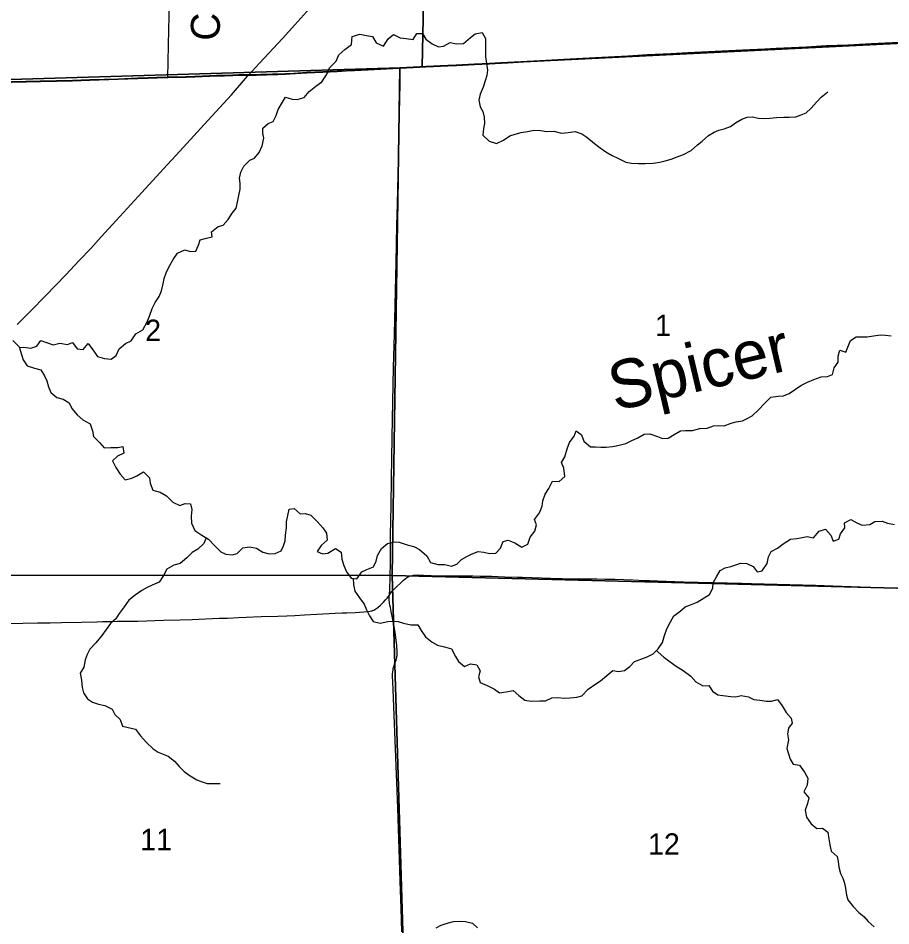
# Model space of a CAD drawing. Extents: x 0 to 34, y 0 to 22.
# Drawn here: x 5.839 to 6.694, y 16.916 to 17.804 of the extents above; entities that cross this region are included whole.
import ezdxf

# ---------------------------------------------------------------- set-up
doc = ezdxf.new("R2010")
doc.units = 0
for name, color, linetype in [('GM_X_Corporation', 7, 'Continuous'), ('GM_X_County_Road', 7, 'Continuous'), ('GM_X_County_Road_Text', 7, 'Continuous'), ('GM_X_Minor_River', 7, 'Continuous'), ('GM_X_Minor_River_Text', 7, 'Continuous'), ('GM_X_Section_Text', 7, 'Continuous'), ('GM_X_State_Route', 7, 'Continuous'), ('GM_X_Township_Road', 7, 'Continuous')]:
    doc.layers.add(name, color=color, linetype=linetype)

msp = doc.modelspace()

# ---------------------------------------------------------------- linework, layer by layer
at = {"layer": 'GM_X_Corporation'}
for points in [[(6.24542, 18.26006), (6.74808, 18.28309), (6.73948, 17.78158), (6.23511, 17.75666)], [(5.74338, 18.24402), (6.24542, 18.26006), (6.23511, 17.75666), (6.21312, 17.75585), (5.73364, 17.74138), (5.73061, 17.74103), (5.74922, 17.99349)], [(6.23511, 17.75666), (6.73948, 17.78158), (6.72649, 17.24581), (6.2055, 17.25889), (6.21312, 17.75585)], [(5.73364, 17.74138), (6.21312, 17.75585), (6.2055, 17.25889), (5.73597, 17.25914)], [(5.73597, 17.25914), (6.2055, 17.25889), (6.22077, 16.758), (5.7408, 16.75434)], [(6.2055, 17.25889), (6.72649, 17.24581), (6.72666, 17.24277), (6.73512, 16.74381), (6.22077, 16.758)]]:
    msp.add_lwpolyline(points, close=True, dxfattribs=at)
for points in [[(6.7228, 17.78148), (6.67467, 17.77924), (6.65169, 17.77815), (6.63058, 17.77721), (6.61134, 17.7762), (6.58154, 17.77469), (6.57037, 17.77409), (6.54863, 17.77305), (6.49523, 17.77052), (6.47847, 17.76966), (6.4555, 17.76841), (6.43626, 17.76738), (6.40461, 17.76552), (6.37357, 17.76387), (6.34439, 17.76246), (6.31864, 17.76098), (6.31213, 17.76061), (6.30095, 17.76008), (6.28606, 17.75937), (6.26836, 17.7585), (6.25998, 17.75814), (6.23888, 17.75704), (6.21341, 17.75576), (6.20603, 17.75539), (6.18803, 17.75437), (6.18213, 17.75407), (6.16848, 17.75339), (6.16042, 17.75299), (6.15175, 17.75259), (6.13778, 17.75193), (6.12197, 17.75109), (6.10523, 17.75006), (6.10119, 17.7499), (6.09715, 17.74976), (6.09374, 17.74972), (6.08846, 17.74955), (6.08258, 17.7494), (6.07701, 17.74914), (6.07244, 17.74903), (6.0688, 17.74897), (6.06571, 17.74905), (6.06487, 17.74904), (6.06169, 17.74901), (6.05549, 17.74887), (6.0496, 17.74868), (6.04153, 17.74834), (6.03657, 17.74822), (6.03378, 17.7482), (6.02696, 17.74792), (6.01237, 17.74739), (6.00378, 17.7471), (5.99552, 17.74682), (5.98587, 17.74666), (5.97531, 17.74627), (5.96646, 17.74592), (5.95652, 17.74564), (5.93726, 17.74487), (5.90962, 17.74397), (5.89253, 17.74349), (5.86115, 17.74271), (5.81858, 17.74172)], [(5.81858, 17.74172), (5.86115, 17.74271), (5.89253, 17.74349), (5.90962, 17.74397), (5.93726, 17.74487), (5.95652, 17.74564), (5.96646, 17.74592), (5.97531, 17.74627), (5.98587, 17.74666), (5.99552, 17.74682), (6.00378, 17.7471), (6.01237, 17.74739), (6.02696, 17.74792), (6.03378, 17.7482), (6.03657, 17.74822), (6.04153, 17.74834), (6.0496, 17.74868), (6.05549, 17.74887), (6.06169, 17.74901), (6.06487, 17.74904), (6.06571, 17.74905), (6.0688, 17.74897), (6.07244, 17.74903), (6.07701, 17.74914), (6.08258, 17.7494), (6.08846, 17.74955), (6.09374, 17.74972), (6.09715, 17.74976), (6.10119, 17.7499), (6.10523, 17.75006), (6.12197, 17.75109), (6.13778, 17.75193), (6.15175, 17.75259), (6.16042, 17.75299), (6.16848, 17.75339), (6.18213, 17.75407), (6.18803, 17.75437), (6.20603, 17.75539), (6.21341, 17.75576), (6.23888, 17.75704), (6.25998, 17.75814), (6.26836, 17.7585), (6.28606, 17.75937), (6.30095, 17.76008), (6.31213, 17.76061), (6.31864, 17.76098), (6.34439, 17.76246), (6.37357, 17.76387), (6.40461, 17.76552), (6.43626, 17.76738), (6.4555, 17.76841), (6.47847, 17.76966), (6.49523, 17.77052), (6.54863, 17.77305), (6.57037, 17.77409), (6.58154, 17.77469), (6.61134, 17.7762), (6.63058, 17.77721), (6.65169, 17.77815), (6.67467, 17.77924), (6.7228, 17.78148)]]:
    msp.add_lwpolyline(points, dxfattribs=at)
at = {"layer": 'GM_X_County_Road'}
for points in [[(5.98599, 17.74638), (5.98713, 17.79325), (5.98759, 17.81811), (5.98789, 17.83675), (5.98869, 17.87653), (5.98908, 17.90543), (5.9894, 17.92096), (5.98961, 17.93743), (5.99038, 17.97689), (5.99121, 18.02785), (5.99204, 18.0726), (5.99287, 18.13102), (5.99341, 18.15432), (5.99429, 18.1944), (5.99447, 18.2056), (5.99483, 18.21833), (5.99506, 18.2323), (5.99514, 18.24443), (5.9952, 18.24792)], [(6.21353, 17.75549), (6.23899, 17.75677), (6.26009, 17.75786), (6.26847, 17.75823), (6.28617, 17.75909), (6.30106, 17.7598), (6.31224, 17.76033), (6.31875, 17.76071), (6.3445, 17.76219), (6.37368, 17.76359), (6.40472, 17.76524), (6.43637, 17.76711), (6.45561, 17.76814), (6.47858, 17.76938), (6.49534, 17.77025), (6.54874, 17.77278), (6.57048, 17.77382), (6.58165, 17.77442), (6.61145, 17.77592), (6.63069, 17.77694), (6.65181, 17.77788), (6.67478, 17.77897), (6.72291, 17.7812), (6.74038, 17.78184)], [(6.06498, 17.74877), (6.06582, 17.74878), (6.06891, 17.74869), (6.07255, 17.74875), (6.07712, 17.74887), (6.08269, 17.74912), (6.08857, 17.74928), (6.09385, 17.74945), (6.09726, 17.74948), (6.10131, 17.74963), (6.10534, 17.74978), (6.12208, 17.75082), (6.13789, 17.75166), (6.15186, 17.75232), (6.16053, 17.75272), (6.16859, 17.75311), (6.18225, 17.75379), (6.18814, 17.75409), (6.20614, 17.75511), (6.21353, 17.75549)], [(5.98599, 17.74638), (5.99563, 17.74654), (6.00389, 17.74682), (6.01248, 17.74711), (6.02707, 17.74764), (6.03389, 17.74793), (6.03668, 17.74794), (6.04164, 17.74807), (6.04971, 17.74841), (6.0556, 17.7486), (6.0618, 17.74873), (6.06498, 17.74877)], [(5.81869, 17.74144), (5.86126, 17.74243), (5.89264, 17.74322), (5.90973, 17.74369), (5.93738, 17.74459), (5.95663, 17.74537), (5.96657, 17.74564), (5.97542, 17.74599), (5.98599, 17.74638)]]:
    msp.add_lwpolyline(points, dxfattribs=at)
at = {"layer": 'GM_X_Minor_River'}
for points in [[(5.84056, 17.48212), (5.84496, 17.48239), (5.85195, 17.48122), (5.85764, 17.48346), (5.86164, 17.48875), (5.86731, 17.48701), (5.87372, 17.48451), (5.88036, 17.48637), (5.88773, 17.485), (5.89265, 17.48706), (5.89735, 17.48058), (5.90302, 17.47998), (5.90816, 17.48583), (5.91248, 17.47974), (5.91717, 17.47327), (5.92396, 17.47133), (5.93039, 17.47054), (5.93533, 17.47411), (5.93821, 17.48073), (5.94467, 17.48601), (5.94998, 17.48863), (5.95456, 17.49524), (5.96158, 17.49938), (5.96579, 17.50713), (5.9679, 17.51281), (5.97078, 17.52018), (5.97366, 17.52605), (5.97766, 17.5319), (5.97996, 17.53739), (5.98152, 17.54421), (5.98249, 17.54951), (5.98461, 17.55613), (5.98825, 17.56294), (5.9913, 17.56804), (5.9955, 17.57447), (6.00271, 17.57765), (6.00781, 17.57611), (6.01329, 17.57645), (6.01617, 17.58213), (6.01771, 17.58743), (6.02245, 17.58873), (6.02927, 17.5904), (6.02873, 17.59533), (6.03538, 17.6006), (6.0403, 17.6019), (6.04507, 17.60718), (6.04907, 17.61342), (6.05289, 17.61852), (6.05463, 17.6259), (6.05561, 17.63083), (6.05697, 17.63708), (6.05681, 17.64277), (6.05627, 17.64789), (6.05744, 17.65357), (6.06031, 17.65943), (6.06621, 17.66547), (6.07095, 17.66734), (6.07553, 17.67281), (6.07821, 17.67943), (6.07996, 17.68682), (6.07885, 17.69194), (6.07888, 17.69668), (6.08439, 17.70139), (6.08913, 17.70326), (6.0922, 17.70931), (6.09393, 17.71518), (6.09814, 17.72217), (6.10119, 17.72709), (6.1078, 17.72515), (6.11272, 17.72494), (6.11935, 17.72661), (6.12449, 17.73264), (6.13095, 17.73773), (6.13665, 17.74206), (6.14123, 17.74905), (6.14411, 17.75567), (6.15077, 17.76227), (6.15327, 17.7687), (6.15916, 17.77379), (6.16581, 17.77868), (6.16642, 17.78645), (6.17381, 17.78868), (6.18062, 17.78751), (6.18647, 17.78634), (6.19003, 17.78025), (6.19701, 17.77718), (6.20178, 17.78417), (6.20692, 17.78831), (6.21333, 17.78505), (6.21938, 17.78445), (6.22618, 17.78365), (6.22962, 17.78932), (6.2353, 17.78948), (6.23867, 17.78377), (6.24489, 17.77937), (6.25092, 17.7765), (6.25584, 17.77704), (6.2623, 17.7806), (6.26872, 17.77943), (6.27553, 17.77977), (6.28219, 17.78561)], [(6.28219, 17.78561), (6.28694, 17.789), (6.29357, 17.79029), (6.29694, 17.78439), (6.29709, 17.77756), (6.29686, 17.7715), (6.29702, 17.76657), (6.29812, 17.75992), (6.29884, 17.75347), (6.29824, 17.74817), (6.29651, 17.74325), (6.29458, 17.73681), (6.2917, 17.73), (6.29053, 17.72432), (6.29182, 17.71768), (6.29444, 17.71292), (6.29573, 17.70741), (6.29588, 17.70135), (6.29491, 17.69642), (6.2943, 17.68998), (6.3007, 17.68406), (6.30769, 17.68175), (6.3147, 17.68493), (6.32097, 17.68926), (6.32609, 17.69094), (6.33177, 17.69242), (6.33802, 17.69353), (6.34465, 17.69463), (6.35108, 17.69459), (6.35675, 17.69342), (6.36394, 17.69376), (6.37131, 17.69182), (6.37793, 17.69235), (6.38475, 17.69345), (6.39136, 17.69133), (6.39625, 17.68808), (6.4036, 17.68178), (6.40925, 17.67739), (6.41471, 17.67356), (6.42112, 17.67012), (6.4264, 17.66724), (6.43432, 17.66359), (6.43999, 17.66243), (6.4468, 17.6622), (6.45323, 17.66216), (6.46118, 17.6625), (6.46762, 17.66341), (6.47273, 17.6649), (6.47879, 17.66638), (6.48467, 17.66862), (6.49074, 17.67086), (6.49833, 17.6748), (6.50441, 17.68046), (6.50917, 17.68403), (6.51544, 17.68969), (6.52075, 17.69269), (6.5255, 17.69494), (6.5308, 17.69623), (6.53687, 17.69848), (6.54181, 17.70186), (6.54807, 17.70543), (6.55319, 17.70749), (6.55811, 17.70784), (6.56416, 17.70667), (6.56926, 17.70626), (6.57532, 17.70641), (6.58175, 17.70733), (6.58913, 17.70766), (6.59443, 17.70744), (6.60086, 17.70779), (6.60598, 17.70984), (6.61091, 17.7119), (6.61567, 17.71643), (6.621, 17.72227), (6.62576, 17.72699), (6.63203, 17.73226)], [(6.35234, 17.32672), (6.35313, 17.33183), (6.35525, 17.33846), (6.35907, 17.34413), (6.36251, 17.35131), (6.36913, 17.35071), (6.37464, 17.3558), (6.37356, 17.36396), (6.37151, 17.36928), (6.37457, 17.37495), (6.37707, 17.38271), (6.37938, 17.38895), (6.38395, 17.39518), (6.38568, 17.4003), (6.39096, 17.39666), (6.39319, 17.3902), (6.39978, 17.38467), (6.4047, 17.38464), (6.41, 17.38442), (6.4151, 17.38439), (6.42135, 17.38512), (6.42646, 17.38622), (6.43423, 17.38808), (6.43954, 17.3907), (6.44599, 17.3937), (6.45225, 17.39727), (6.45793, 17.39743), (6.46548, 17.39473), (6.47039, 17.39299), (6.47588, 17.39334), (6.48157, 17.39691), (6.48784, 17.40048), (6.49276, 17.40064), (6.49957, 17.4008), (6.50677, 17.40284), (6.51396, 17.40318), (6.52021, 17.40542), (6.52532, 17.40577), (6.53062, 17.40536), (6.53744, 17.40779), (6.54237, 17.40928), (6.54843, 17.41019), (6.55317, 17.41244), (6.55791, 17.41526), (6.56419, 17.42091), (6.57028, 17.42714), (6.57618, 17.43355), (6.58337, 17.43427), (6.58867, 17.43481), (6.59436, 17.43705), (6.60063, 17.44138), (6.60557, 17.44495), (6.61221, 17.44795), (6.61847, 17.45057), (6.62548, 17.45337), (6.63191, 17.45353), (6.63666, 17.45559), (6.6384, 17.46221), (6.64221, 17.4675), (6.64225, 17.47357), (6.64379, 17.47925), (6.64984, 17.47751), (6.65157, 17.48243), (6.65444, 17.48886), (6.65976, 17.49243), (6.66525, 17.49259), (6.67073, 17.49237), (6.67679, 17.49347), (6.6838, 17.49457), (6.68871, 17.49417), (6.69401, 17.49357)], [(5.83421, 17.48871), (5.84042, 17.48261), (5.84265, 17.47501), (5.84451, 17.46988), (5.84845, 17.46417), (5.85543, 17.46167), (5.86167, 17.4603), (5.86522, 17.45422), (5.86766, 17.44927), (5.86932, 17.44338), (5.87137, 17.43806), (5.87721, 17.43291), (5.88363, 17.43136), (5.88947, 17.42772), (5.8919, 17.4224), (5.89716, 17.41611), (5.90281, 17.41134), (5.90997, 17.40732), (5.9122, 17.40048), (5.91312, 17.39498), (5.91895, 17.38906), (5.92383, 17.38373), (5.93027, 17.38407), (5.93708, 17.38422)], [(5.93708, 17.38422), (5.942, 17.38514), (5.94291, 17.37869), (5.93665, 17.37569), (5.93171, 17.37098), (5.93526, 17.36451), (5.9392, 17.35804), (5.94408, 17.35233), (5.95071, 17.35418), (5.95564, 17.35643), (5.96229, 17.36038), (5.96812, 17.35447), (5.96866, 17.34915), (5.97145, 17.3425), (5.97844, 17.34038), (5.98485, 17.33674), (5.99087, 17.33064), (5.99766, 17.32719), (6.00297, 17.32943), (6.00807, 17.32902), (6.00956, 17.32352), (6.00895, 17.31688), (6.0091, 17.30987), (6.01246, 17.30283), (6.01925, 17.29824), (6.02584, 17.29422), (6.03167, 17.28831), (6.03788, 17.28183), (6.04278, 17.27953), (6.04883, 17.27892), (6.05376, 17.28041), (6.05947, 17.28588), (6.0659, 17.28679), (6.07289, 17.28543), (6.07912, 17.28179), (6.08535, 17.27986), (6.09121, 17.2802), (6.09709, 17.28283), (6.09939, 17.28774), (6.10093, 17.29266), (6.10134, 17.29816), (6.10214, 17.30555), (6.10218, 17.31143), (6.10335, 17.31768), (6.10471, 17.32374), (6.10982, 17.32447), (6.11546, 17.31913), (6.12038, 17.31948), (6.12605, 17.31793), (6.13244, 17.31126), (6.1377, 17.30535), (6.14146, 17.30021), (6.14199, 17.29338), (6.13609, 17.28811), (6.13209, 17.28244), (6.13737, 17.28014), (6.14248, 17.28068), (6.15026, 17.28537), (6.15554, 17.28155), (6.15644, 17.27491), (6.1583, 17.26864), (6.16091, 17.26237), (6.16541, 17.25609), (6.17109, 17.25568), (6.17605, 17.26247), (6.18098, 17.26453), (6.18742, 17.26715), (6.1901, 17.27282), (6.19127, 17.27832), (6.19509, 17.28512), (6.20099, 17.29021), (6.20762, 17.29169), (6.21253, 17.29147), (6.22027, 17.28877), (6.2267, 17.28722), (6.23254, 17.28434), (6.2397, 17.27805), (6.24325, 17.27139), (6.25024, 17.26945), (6.25705, 17.26942), (6.26385, 17.26786), (6.26878, 17.26992), (6.27353, 17.27444), (6.27866, 17.27745), (6.28378, 17.28008), (6.28966, 17.28213), (6.29533, 17.28172), (6.30081, 17.28036), (6.30705, 17.28051), (6.31162, 17.28561), (6.31431, 17.29204), (6.31904, 17.29334), (6.32584, 17.29084), (6.33262, 17.28663), (6.33851, 17.28944), (6.34082, 17.29625), (6.3452, 17.30211), (6.34694, 17.30855), (6.34489, 17.31349), (6.34984, 17.3201), (6.35234, 17.32672)], [(6.16756, 17.25593), (6.16765, 17.25001), (6.16912, 17.24336), (6.17363, 17.23689), (6.17832, 17.2306), (6.18056, 17.22509), (6.18336, 17.2192), (6.18692, 17.21368), (6.19391, 17.21212), (6.2013, 17.2136), (6.20641, 17.21414), (6.21151, 17.21373), (6.21661, 17.21219), (6.22398, 17.21063), (6.23079, 17.2104), (6.23397, 17.20507), (6.23829, 17.1986), (6.24488, 17.19345), (6.24997, 17.19057), (6.25677, 17.18902), (6.26376, 17.18689), (6.26769, 17.17947), (6.2705, 17.17472), (6.27633, 17.16976), (6.2824, 17.17219), (6.28845, 17.17139), (6.29163, 17.16531), (6.29008, 17.15944), (6.29175, 17.15412), (6.29855, 17.15124), (6.30571, 17.1474), (6.31061, 17.14396), (6.31724, 17.14488), (6.32405, 17.14635), (6.32951, 17.14139), (6.33554, 17.13681), (6.34159, 17.13583), (6.3501, 17.13597), (6.35577, 17.13594), (6.36185, 17.13894), (6.36771, 17.13928), (6.37395, 17.13868), (6.37963, 17.13903), (6.38625, 17.13975), (6.39137, 17.14086), (6.39746, 17.14765), (6.40487, 17.15273), (6.40961, 17.15555), (6.4157, 17.16082), (6.42178, 17.16591), (6.42707, 17.16474), (6.43313, 17.16584), (6.43826, 17.16961), (6.44282, 17.17451), (6.45003, 17.17713), (6.45515, 17.17918), (6.46122, 17.18199), (6.46617, 17.18709), (6.47017, 17.19313), (6.47229, 17.19995), (6.4746, 17.20657), (6.47805, 17.21357), (6.48149, 17.21943), (6.48737, 17.22357), (6.49232, 17.22809), (6.49763, 17.23015), (6.50407, 17.23276), (6.51091, 17.23709), (6.51641, 17.24028), (6.51948, 17.24633), (6.51989, 17.25164), (6.52314, 17.2575), (6.52658, 17.26374), (6.5317, 17.26636), (6.53719, 17.26766), (6.54193, 17.26934), (6.54667, 17.27083), (6.55272, 17.27061), (6.55895, 17.26754), (6.56308, 17.26239), (6.568, 17.2635), (6.57258, 17.27068), (6.57395, 17.27693), (6.57681, 17.28223), (6.5827, 17.28542), (6.5884, 17.28975), (6.59542, 17.29426), (6.60186, 17.29517), (6.60697, 17.2959), (6.61189, 17.29701), (6.61794, 17.29565), (6.62365, 17.30207), (6.62972, 17.30412), (6.63517, 17.2984), (6.63722, 17.29232), (6.6429, 17.29437), (6.64464, 17.29948), (6.64883, 17.30553), (6.64848, 17.31046), (6.65474, 17.31365), (6.6604, 17.31039)], [(6.6604, 17.31039), (6.66587, 17.30809), (6.67325, 17.30861), (6.67819, 17.31181), (6.68519, 17.31215), (6.69067, 17.31003), (6.69747, 17.30886)], [(6.02352, 17.29564), (6.02128, 17.29027), (6.01538, 17.28461), (6.00969, 17.28123), (6.00455, 17.27614), (5.99809, 17.27068), (5.99203, 17.269), (5.985, 17.26506), (5.98175, 17.25882), (5.97736, 17.2524), (5.97053, 17.24921), (5.96579, 17.24715), (5.96048, 17.24415), (5.95402, 17.23944), (5.94775, 17.23455), (5.94317, 17.22813), (5.93841, 17.22152), (5.93516, 17.21622), (5.93003, 17.21189), (5.92564, 17.20585), (5.92126, 17.19999), (5.91554, 17.19301), (5.90964, 17.18679), (5.90696, 17.1813), (5.90523, 17.17619), (5.90386, 17.16918), (5.90005, 17.16314), (5.90152, 17.1563), (5.90223, 17.14909), (5.90353, 17.14396), (5.90747, 17.13806), (5.91237, 17.13462), (5.91822, 17.13269), (5.92445, 17.13152), (5.93143, 17.12807), (5.93424, 17.12274), (5.93932, 17.11779), (5.94155, 17.11114), (5.9544, 17.10841), (5.95928, 17.10193), (5.96491, 17.09546), (5.9715, 17.08916), (5.97659, 17.08572), (5.98149, 17.0838), (5.9864, 17.08206), (5.99261, 17.07691), (5.99694, 17.07176), (6.00202, 17.06699), (6.00786, 17.06279), (6.01445, 17.05877), (6.01955, 17.05666), (6.02465, 17.05511), (6.03732, 17.05504)], [(6.46445, 17.18532), (6.46596, 17.18386), (6.4716, 17.1789), (6.47782, 17.17413), (6.48366, 17.17011), (6.49045, 17.1659), (6.49798, 17.16036), (6.50287, 17.15484), (6.50965, 17.15081), (6.51552, 17.15097), (6.51927, 17.14564), (6.52436, 17.14201), (6.52946, 17.14141), (6.53702, 17.14042), (6.54213, 17.14001), (6.54743, 17.14131), (6.55442, 17.13995), (6.5597, 17.13745), (6.56556, 17.13666), (6.57218, 17.13567), (6.5771, 17.13565), (6.58297, 17.13732), (6.58728, 17.13104), (6.59141, 17.12457), (6.5963, 17.11923), (6.59721, 17.1143), (6.59359, 17.1092), (6.59261, 17.10389), (6.59352, 17.09782), (6.59215, 17.08948), (6.59363, 17.08436), (6.59512, 17.07885), (6.59811, 17.07409), (6.60435, 17.07311), (6.60923, 17.06625), (6.61241, 17.06036), (6.6118, 17.05354), (6.60855, 17.04711), (6.61362, 17.0412), (6.61208, 17.03552), (6.60996, 17.02908), (6.61124, 17.02225), (6.61575, 17.01578), (6.62139, 17.011), (6.62688, 17.01135), (6.63197, 17.00753), (6.63306, 17.00108), (6.63397, 16.99501), (6.63526, 16.98893), (6.64129, 16.98378), (6.64239, 16.97865), (6.64293, 16.97334), (6.64459, 16.96707), (6.64665, 16.96232), (6.64832, 16.95757), (6.64943, 16.95263), (6.65034, 16.94599), (6.65163, 16.94124), (6.65689, 16.93458), (6.66234, 16.92886), (6.66724, 16.92485), (6.67156, 16.92008), (6.67739, 16.91474)], [(6.24874, 16.91391), (6.25368, 16.91635), (6.25841, 16.91803), (6.2658, 16.92008), (6.27167, 16.92023), (6.27734, 16.9202), (6.28414, 16.91846), (6.28922, 16.91388)]]:
    msp.add_lwpolyline(points, dxfattribs=at)
at = {"layer": 'GM_X_State_Route'}
for points in [[(6.06498, 17.74877), (6.07585, 17.76032), (6.0981, 17.78462), (6.11021, 17.79797), (6.12808, 17.81743)], [(5.92086, 17.59046), (5.93186, 17.60255), (5.96068, 17.6339), (5.98161, 17.65689), (5.99763, 17.67425), (6.02511, 17.7043), (6.0482, 17.72951), (6.06392, 17.74755), (6.06498, 17.74877)], [(5.83854, 17.50437), (5.85223, 17.51837), (5.86619, 17.53251), (5.88628, 17.55329), (5.89932, 17.56703), (5.91053, 17.57909), (5.92086, 17.59046)]]:
    msp.add_lwpolyline(points, dxfattribs=at)
at = {"layer": 'GM_X_Township_Road'}
for points in [[(6.20296, 17.23983), (6.20301, 17.24018), (6.20315, 17.2414), (6.20331, 17.24382), (6.20338, 17.24561), (6.2035, 17.2477), (6.20364, 17.25407), (6.2039, 17.27521), (6.20408, 17.29821), (6.20467, 17.32741), (6.20501, 17.35318), (6.20576, 17.39385), (6.20599, 17.41188), (6.20699, 17.46253), (6.20781, 17.49515), (6.20953, 17.56525), (6.21018, 17.60191), (6.21072, 17.62272), (6.21167, 17.66467), (6.21209, 17.68176), (6.21279, 17.7119), (6.21313, 17.72588), (6.21332, 17.74025), (6.2135, 17.75366), (6.21353, 17.75549)], [(6.20296, 17.23983), (6.20403, 17.24133), (6.20529, 17.24297), (6.20621, 17.24396), (6.20731, 17.24503), (6.21671, 17.25407), (6.21873, 17.25584), (6.22064, 17.25724), (6.2224, 17.25802), (6.22391, 17.25853), (6.22546, 17.25895), (6.22661, 17.25911), (6.22799, 17.25926), (6.23082, 17.25931), (6.23643, 17.2591), (6.24388, 17.2589), (6.25257, 17.25849), (6.26126, 17.25835), (6.26808, 17.25839), (6.2743, 17.25842), (6.28083, 17.25836), (6.28456, 17.25832), (6.2917, 17.25825), (6.29946, 17.25811), (6.30318, 17.25803), (6.31592, 17.25759), (6.32833, 17.25722), (6.33297, 17.2571), (6.35189, 17.25653), (6.36059, 17.25628), (6.37209, 17.25589), (6.38014, 17.25561), (6.38492, 17.25549), (6.40593, 17.25545), (6.41368, 17.25531), (6.42363, 17.25509), (6.44133, 17.25446), (6.45251, 17.25403), (6.45748, 17.25381), (6.47393, 17.25338), (6.49108, 17.25269), (6.54781, 17.25119), (6.55743, 17.25091), (6.59502, 17.24995), (6.62018, 17.24922), (6.63688, 17.24856), (6.6997, 17.24653)], [(5.83016, 17.21191), (5.84414, 17.21209), (5.85844, 17.2123), (5.87086, 17.21245), (5.88204, 17.21276), (5.90161, 17.21324), (5.91682, 17.21356), (5.9221, 17.21364), (5.92955, 17.21379), (5.93638, 17.21398), (5.94476, 17.21408), (5.95624, 17.2142), (5.96555, 17.21431), (5.9733, 17.2146), (5.98169, 17.21494), (5.99815, 17.21547), (6.00995, 17.21587), (6.03635, 17.21686), (6.04442, 17.21716), (6.05529, 17.21767), (6.06274, 17.218), (6.07734, 17.21853), (6.0938, 17.21912), (6.10249, 17.21934), (6.11028, 17.21972), (6.11992, 17.22014), (6.13196, 17.22081), (6.14992, 17.2218), (6.15673, 17.22215), (6.16138, 17.22237), (6.16945, 17.22268), (6.17781, 17.22319), (6.18244, 17.22354), (6.18424, 17.22385), (6.1857, 17.22423), (6.18767, 17.22499), (6.18976, 17.22618), (6.19173, 17.2276), (6.19431, 17.22979), (6.19721, 17.23255), (6.19918, 17.23489), (6.20057, 17.23662), (6.20156, 17.23794), (6.20259, 17.2393), (6.20296, 17.23983)], [(6.21515, 16.90989), (6.2144, 16.93319), (6.21351, 16.95959), (6.21246, 16.99097), (6.21109, 17.03135), (6.2095, 17.07235), (6.20831, 17.10559), (6.20737, 17.13012), (6.20667, 17.1475), (6.20609, 17.16056), (6.20611, 17.16258), (6.20624, 17.16463), (6.20644, 17.16612), (6.20665, 17.16752), (6.20702, 17.16904), (6.20749, 17.17046), (6.208, 17.17191), (6.20946, 17.17603), (6.20977, 17.17722), (6.21004, 17.17839), (6.21022, 17.17944), (6.21037, 17.18048), (6.21051, 17.18212), (6.21046, 17.1838), (6.21037, 17.18598), (6.21026, 17.18837), (6.21007, 17.19059), (6.20961, 17.19523), (6.20843, 17.20321), (6.20547, 17.21907), (6.20467, 17.22339), (6.20383, 17.22747), (6.20334, 17.22982), (6.20305, 17.23186), (6.20289, 17.23306), (6.20275, 17.23435), (6.20268, 17.23602), (6.20273, 17.23739), (6.20284, 17.23894), (6.20296, 17.23983)]]:
    msp.add_lwpolyline(points, dxfattribs=at)

# ---------------------------------------------------------------- texts
at = {"layer": 'GM_X_County_Road_Text'}
msp.add_text('C-37', height=0.028409, rotation=88.97145, dxfattribs=at).set_placement((6.03671, 17.78213))
at = {"layer": 'GM_X_Minor_River_Text'}
msp.add_text('Spicer', height=0.047371, rotation=13.29595, dxfattribs=at).set_placement((6.42379, 17.41953))
at = {"layer": 'GM_X_Section_Text'}
for s, height, p in [('2', 0.02093, (5.96381, 17.48837)), ('1', 0.02093, (6.46298, 17.49321)), ('11', 0.020928, (5.95902, 16.98988)), ('12', 0.020928, (6.4561, 16.98545))]:
    msp.add_text(s, height=height, rotation=0.00001, dxfattribs=at).set_placement(p)

doc.saveas('drawing.dxf')
